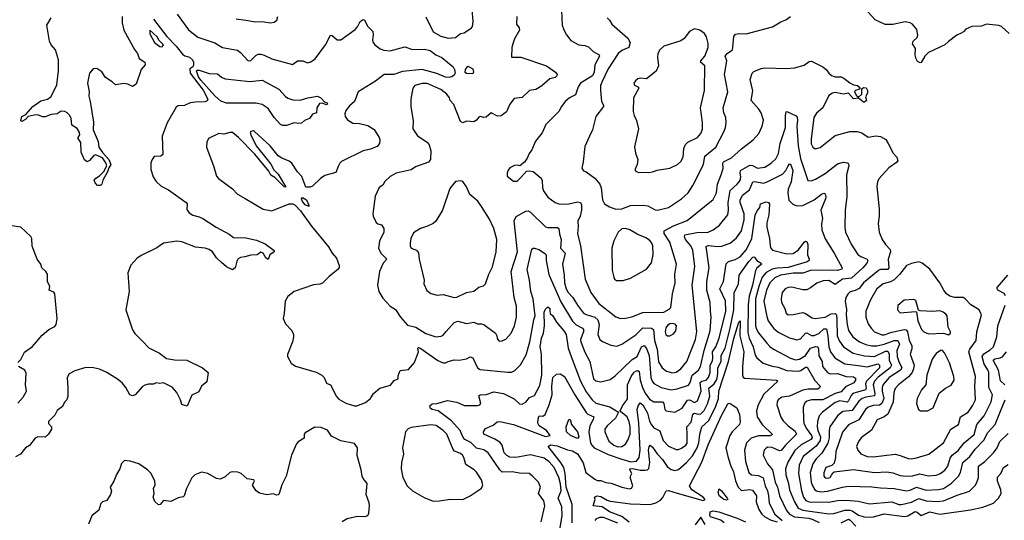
# Model space of a CAD drawing. Extents: x 1921360 to 2014538, y 768294 to 907744.
# Tile 269 of 412: x 1981739 to 1989729, y 838326 to 842390. Entities that reach past the tile are written whole.
import ezdxf

# ---------------------------------------------------------------- set-up
doc = ezdxf.new("R2010")
doc.units = 0

msp = doc.modelspace()

# ---------------------------------------------------------------- linework, layer by layer
at = {"layer": '0CON10XD'}
for points in [[(1985034.3, 842414.3), (1985095, 842291.1), (1985155, 842256.5), (1985215, 842240), (1985275, 842244.7), (1985315, 842278.9), (1985345, 842284.4), (1985406.2, 842325), (1985411.9, 842335), (1985418.2, 842375), (1985407.7, 842505)], [(1983015.8, 842435), (1983108.5, 842308.5), (1983185, 842249.5), (1983321.1, 842201.1), (1983385, 842165.6), (1983505, 842141.9), (1983530, 842125), (1983592.5, 842055), (1983615, 842058), (1983655, 842099.2), (1983675, 842110), (1983695, 842111.5), (1983722.2, 842102.2), (1983785, 842072.1), (1983953.3, 842026.7), (1983993.9, 842056.1), (1984035, 842056.7), (1984075, 842040), (1984101.7, 842048.3), (1984136.8, 842073.2), (1984220.5, 842185), (1984260, 842265), (1984275, 842262.5), (1984315, 842227.5), (1984345, 842227.5), (1984460.8, 842309.2), (1984479.2, 842330.8), (1984502.2, 842375), (1984525, 842392), (1984537.3, 842387.3), (1984563.6, 842333.6), (1984604.3, 842294.3), (1984607, 842267), (1984600.8, 842225), (1984606, 842205), (1984621.2, 842185), (1984663.7, 842153.7), (1984693.7, 842143.7), (1984745, 842138.2), (1984865, 842169.6), (1984925, 842148.5), (1985025, 842151.1), (1985070.9, 842140.9), (1985115, 842103.8), (1985165, 842084.2), (1985255, 842006.7), (1985267.8, 841985), (1985271.2, 841955), (1985265, 841940), (1985245, 841925.7), (1985225, 841920.5), (1985195, 841924.7), (1985125, 841952.1), (1985005, 841984.7), (1984845, 841969.8), (1984775, 841944.6), (1984695, 841944.7), (1984625, 841890.8), (1984485, 841803.3), (1984454.3, 841725), (1984415, 841691.4), (1984385, 841652), (1984376.5, 841625), (1984380, 841605), (1984397.6, 841577.6), (1984441.5, 841551.5), (1984495, 841547.3), (1984565, 841530.5), (1984615, 841497.5), (1984655.8, 841435), (1984662.5, 841415), (1984658, 841385), (1984640.3, 841359.7), (1984585, 841339.4), (1984525, 841326.7), (1984351.3, 841238.7), (1984336, 841225), (1984322.1, 841197.9), (1984305, 841148.8), (1984215, 841124.2), (1984179.7, 841100.3), (1984115, 841037.5), (1984095, 841030), (1984061.7, 841031.7), (1984028.3, 841118.3), (1983994, 841155), (1983948, 841225), (1983925, 841241.4), (1983865.4, 841265.4), (1983836.1, 841286.1), (1983772.5, 841365), (1983645, 841482.5), (1983635, 841486.7), (1983615, 841482.5), (1983610, 841475), (1983613.6, 841455), (1983656.7, 841365), (1983745.8, 841254.2)], [(1986135.6, 842465), (1986142, 842345), (1986155, 842307.5), (1986175, 842266.7), (1986210.8, 842220.8), (1986275.6, 842185.6), (1986325, 842180.6), (1986355, 842168.6), (1986393.1, 842133.1), (1986442, 842105), (1986442.9, 842095), (1986404.7, 842025), (1986399.2, 841965), (1986385.9, 841935), (1986290.9, 841875), (1986271.5, 841845), (1986249.6, 841780.4), (1986201.2, 841755), (1986164.5, 841725.5), (1986135, 841686.2), (1986114, 841645), (1986009.5, 841540.5), (1985977.3, 841472.7), (1985923.8, 841405), (1985895.7, 841334.3), (1985873.8, 841305), (1985857.5, 841265), (1985836.4, 841233.6), (1985797, 841203), (1985775, 841210), (1985755, 841206.7), (1985715, 841186.7), (1985701.7, 841168.3), (1985693.3, 841145), (1985695, 841120), (1985745, 841080), (1985775, 841078.8), (1985805, 841110), (1985850.5, 841159.5), (1985875, 841163.8), (1985905, 841156.7), (1985970.8, 841105), (1985979.2, 841085), (1985980.6, 841025), (1985989.7, 840999.7), (1986025, 840950), (1986083.8, 840905), (1986114.5, 840894.5), (1986145, 840893.1), (1986195, 840894.5), (1986265, 840912.9), (1986289.4, 840905), (1986296.4, 840886.4), (1986297.1, 840845), (1986287.7, 840795), (1986269.1, 840755), (1986271.7, 840708.3), (1986264.4, 840655), (1986290.5, 840555), (1986327.3, 840285), (1986373.3, 840175), (1986439.4, 840085), (1986575, 839978.6), (1986615, 839964.4), (1986655, 839966.9), (1986705, 839978.1), (1986795, 840012.7), (1986965, 840015.8), (1987010.5, 840039.5), (1987023.8, 840055), (1987035.7, 840165.7), (1987058.7, 840255), (1987055.4, 840325), (1987068.9, 840405), (1987014.6, 840585), (1986967.6, 840655), (1986967.5, 840675), (1987043.2, 840716.8), (1987155, 840760.8), (1987365, 840930), (1987393.6, 840985), (1987400.4, 841055), (1987435, 841140), (1987447.5, 841185), (1987444.5, 841225), (1987449.4, 841235), (1987515, 841268.5), (1987597.2, 841342.8), (1987691.2, 841415), (1987738, 841465), (1987764.1, 841525.9), (1987774, 841575), (1987754.4, 841634.4), (1987737.5, 841665), (1987675.6, 841735), (1987688.3, 841811.7), (1987666.7, 841905), (1987682.9, 841955), (1987695, 841970), (1987755, 841994.2), (1987781.7, 841998.3), (1987965, 841994), (1988025, 841998.8), (1988105, 842022), (1988145, 842052), (1988165, 842054), (1988255, 842006.2), (1988285, 841983.3), (1988303.8, 841955), (1988325.8, 841935.8), (1988355, 841926), (1988405, 841927.5)], [(1986915, 840844.2), (1987005, 840865.6), (1987110, 840935), (1987164.4, 840985), (1987202.5, 841045), (1987287.3, 841215), (1987297.6, 841282.4), (1987387.5, 841355), (1987454.5, 841485), (1987466.2, 841515), (1987471.8, 841555), (1987468.2, 841595), (1987451.5, 841635), (1987447.3, 841675), (1987486.4, 841805), (1987458.8, 841945), (1987477.3, 842055), (1987463.6, 842095), (1987479.1, 842115), (1987523.3, 842145), (1987529.6, 842195), (1987533.8, 842255), (1987548.2, 842271.8), (1987575, 842278.1), (1987635, 842275.8), (1987848.3, 842331.7), (1987915, 842374), (1987955, 842388), (1987995, 842417.1)], [(1989769.3, 842279.3), (1989706, 842336), (1989683.6, 842343.6), (1989585, 842354.4), (1989545, 842338.8), (1989464.2, 842335.8), (1989415.9, 842314.1), (1989398.3, 842291.7), (1989378.2, 842281.8), (1989343.8, 842265), (1989275, 842213.8), (1989246.7, 842185), (1989115, 842122.5), (1989084.7, 842095.3), (1989055, 842043.3), (1989045, 842038.8), (1989025, 842052), (1989013, 842073), (1989006.5, 842105), (1989009.4, 842155), (1988982.5, 842195), (1988990.6, 842215), (1989021.5, 842245), (1989027.9, 842265), (1989019.5, 842309.5), (1988985, 842352.9), (1988965, 842364.4), (1988925, 842373.5), (1988825, 842350.8), (1988760.7, 842350.7), (1988679.7, 842389.7), (1988598.8, 842478.8)], [(1982395, 841044.3), (1982368.8, 841045), (1982351.2, 841065), (1982343.3, 841086.7), (1982356.7, 841105), (1982386.8, 841123.2), (1982422.1, 841157.9), (1982446.7, 841203.3), (1982438.9, 841228.9), (1982409.4, 841269.4), (1982355, 841292.5), (1982341.1, 841288.9), (1982305, 841247.5), (1982285, 841237.5), (1982265, 841252.5), (1982237.5, 841315), (1982233.4, 841393.4), (1982213.3, 841426.7), (1982212.5, 841435), (1982225.6, 841454.4), (1982222.9, 841475), (1982205, 841505.8), (1982161.2, 841535), (1982155, 841590), (1982143.3, 841615), (1982123.3, 841635), (1982105, 841646.2), (1982075, 841648.8), (1982043.9, 841626.1), (1981995, 841620), (1981945, 841601.2), (1981925, 841602), (1981885, 841617.1), (1981855, 841615.6), (1981806.1, 841603.9), (1981785, 841580), (1981755, 841563.3), (1981748.3, 841568.3), (1981756.2, 841605), (1981788.8, 841621.2), (1981845.9, 841684.1), (1981909.3, 841730.7), (1981965, 841744.2), (1981994.5, 841765.5), (1982039.4, 841860.6), (1982054.3, 841975.7), (1982052.5, 842065), (1982028.9, 842145), (1981994.4, 842185), (1981981.1, 842215), (1981960, 842345), (1981992.9, 842405)], [(1982570.8, 842415), (1982570.8, 842365), (1982582.5, 842305), (1982669.3, 842149.3), (1982695.6, 842115), (1982708.1, 842075), (1982755, 842046), (1982758, 842025), (1982723.2, 841986.8), (1982682.7, 841867.3), (1982655, 841846.7), (1982615, 841866.7), (1982585, 841873.3), (1982515, 841860), (1982490, 841885), (1982435, 841922), (1982405, 841966.2), (1982365, 841993.8), (1982335, 841991.2), (1982303.8, 841955), (1982289.2, 841875), (1982302.3, 841807.7), (1982299.3, 841769.3), (1982311.2, 841725), (1982337, 841557), (1982335.8, 841495), (1982375, 841400), (1982380, 841355), (1982411.1, 841311.1), (1982462.9, 841255), (1982478.8, 841215), (1982461.2, 841188.8), (1982452, 841155), (1982412.1, 841087.9), (1982404.2, 841055), (1982395, 841044.3)], [(1982825.2, 842395), (1982933.3, 842253.3), (1983008.8, 842175), (1983059.8, 842109.8), (1983077.4, 842097.4), (1983115.5, 842085.5), (1983142, 842065), (1983150, 842045), (1983149.3, 842020.7), (1983143, 842007), (1983118.3, 841991.7), (1983122.9, 841955), (1983227.8, 841817.8), (1983265.3, 841745), (1983259.5, 841730.5), (1983245, 841722.9), (1983165, 841721.8), (1983123.3, 841715), (1983075, 841694.6), (1983025, 841691.6), (1983009.4, 841680.6), (1982936.6, 841553.4), (1982894.4, 841445.6), (1982900, 841295), (1982885, 841281.2), (1982830.5, 841279.5), (1982813.3, 841255), (1982802.7, 841227.3), (1982802.5, 841175), (1982821.4, 841115), (1982845, 841076.2), (1982888, 841038), (1982945, 841008.1), (1983090, 840905), (1983097.5, 840895), (1983095, 840850), (1983115, 840821.2), (1983144.5, 840804.5), (1983195, 840790.8), (1983225, 840775.8), (1983333.8, 840705), (1983439.5, 840649.5), (1983473.1, 840623.1), (1983575, 840620.5), (1983661.3, 840601.3), (1983729.7, 840569.7), (1983805, 840516.2), (1983803.8, 840505), (1983769.1, 840480.9), (1983755, 840443.8), (1983735, 840457.5), (1983713.8, 840495), (1983695, 840503.8), (1983665, 840482), (1983615, 840480), (1983566.1, 840463.9), (1983530.3, 840459.7), (1983511.4, 840448.6), (1983499.5, 840430.5), (1983486.7, 840375), (1983465, 840360), (1983416.7, 840385), (1983375, 840418.8), (1983335, 840456), (1983303.3, 840505), (1983275.8, 840525), (1983245, 840536.4), (1983165, 840543.5), (1983055, 840586.2), (1983015, 840592.2), (1982905, 840576), (1982852, 840538), (1982725, 840475.4), (1982689.3, 840450.7), (1982641.4, 840398.6), (1982615.6, 840335), (1982627.5, 840185), (1982600.6, 840035), (1982653.6, 839873.6), (1982674, 839844), (1982735, 839781.4)], [(1983495, 842397.5), (1983574, 842386), (1983652.7, 842372.7), (1983705, 842375.8), (1983775, 842364.3), (1983805, 842371.2), (1983825, 842387.5), (1983834, 842415)], [(1985772, 842415), (1985770, 842355), (1985791.2, 842325), (1985794, 842305), (1985754, 842235), (1985743.6, 842203.6), (1985733.6, 842163.6), (1985730, 842085), (1985805, 842085.8), (1986015, 842014.4), (1986086, 841965), (1986101.2, 841945), (1986098.8, 841935), (1986085, 841922.2), (1986040.7, 841909.3), (1985975, 841854.5), (1985925.9, 841824.1), (1985875.4, 841814.6), (1985815, 841759.4), (1985750.2, 841749.8), (1985717.1, 841705), (1985688.9, 841641.1), (1985645, 841610), (1985615, 841606), (1985565, 841633.8), (1985525, 841599.2), (1985505, 841596.9), (1985475.8, 841604.2), (1985465, 841600), (1985446.6, 841573.4), (1985425, 841561.2), (1985365, 841566.2), (1985335, 841553.3), (1985315, 841563.8), (1985262.5, 841702.5), (1985231.4, 841735), (1985226.8, 841756.8), (1985206, 841785), (1985155, 841823.6), (1985045, 841871.5), (1985005, 841872.1), (1984944.6, 841855.4), (1984928.6, 841835), (1984912.9, 841745), (1984912.3, 841682.3), (1984931.2, 841571.2), (1984929.5, 841505), (1984966, 841446), (1985044.2, 841395), (1985060.8, 841375), (1985075.8, 841325.8), (1985073.1, 841255), (1985055, 841232.5), (1984950, 841195), (1984915, 841170.8), (1984792.5, 841145), (1984745, 841116.2), (1984703.1, 841076.9), (1984685, 841047.5), (1984655, 841027.5), (1984622.7, 840957.3), (1984603.9, 840813.9), (1984606.2, 840795), (1984631.2, 840745), (1984645, 840732), (1984675, 840723.8), (1984692.5, 840695), (1984694.3, 840665), (1984658.6, 840591.4), (1984651.2, 840535), (1984668, 840495), (1984717.5, 840445), (1984689.4, 840415), (1984657.8, 840345), (1984642.5, 840235), (1984651.9, 840185), (1984685, 840129.6), (1984745, 840065.6), (1984787.1, 840037.1), (1984827.6, 839975), (1984885, 839909.3), (1984954.5, 839894.5), (1985035, 839842.5), (1985115, 839815.8), (1985159.1, 839820.9), (1985175, 839830), (1985198.3, 839858.3)], [(1986506, 842405), (1986526.2, 842385), (1986545, 842353.8), (1986675, 842240.6), (1986692.2, 842205), (1986680.6, 842165), (1986625, 842140.7), (1986595.4, 842115), (1986515, 841991.4), (1986465, 841888.6), (1986453.2, 841855), (1986451.3, 841815), (1986460.9, 841725), (1986477.1, 841695), (1986475.6, 841685), (1986413.5, 841605), (1986385.7, 841495), (1986363.3, 841443.3), (1986325, 841360), (1986310.8, 841235), (1986299.2, 841185), (1986314.4, 841164.4), (1986335.7, 841155.7), (1986405, 841104.3), (1986445.3, 841055.3), (1986456.4, 841025), (1986467.4, 840927.4), (1986484.2, 840895), (1986525, 840870), (1986575, 840852), (1986624.1, 840855.9), (1986695, 840882), (1986795, 840883.3), (1986835, 840879.2), (1986895, 840846), (1986915, 840844.2)], [(1982895, 842170), (1982904.3, 842185), (1982897.5, 842195), (1982870.9, 842220.9), (1982855, 842250), (1982794.4, 842305.6), (1982794.5, 842275), (1982833.9, 842203.9), (1982875, 842173.1), (1982895, 842170)], [(1986845, 841148.8), (1986875, 841154), (1986912.1, 841167.9), (1987015, 841184.2), (1987078, 841215), (1987105, 841240), (1987122.9, 841275), (1987129.4, 841345), (1987142.8, 841377.2), (1987161.2, 841395), (1987239.2, 841435), (1987267.1, 841465), (1987278.7, 841501.3), (1987280.5, 841555), (1987264.5, 841675), (1987295.6, 841815), (1987298.9, 842015), (1987264.3, 842045), (1987265.7, 842055), (1987298.5, 842095), (1987325.5, 842165), (1987326, 842196), (1987312.3, 842252.3), (1987295, 842277.8), (1987257.5, 842305), (1987215, 842316.2), (1987175, 842293.6), (1987131.5, 842238.5), (1987105, 842217.3), (1986965.6, 842174.4), (1986933.6, 842146.4), (1986917.1, 842115), (1986913.6, 842083.6), (1986922.5, 842015), (1986905, 841972), (1986825, 841911.2), (1986775, 841916.7), (1986755, 841910), (1986736.7, 841895), (1986723.6, 841873.6), (1986728.3, 841858.3), (1986756.1, 841846.1), (1986763.8, 841835), (1986720, 841755), (1986718, 841645), (1986725, 841612.5), (1986745, 841572.5), (1986760.6, 841505), (1986727.7, 841357.7), (1986735.8, 841305.8), (1986756.1, 841253.9), (1986750, 841215), (1986730.7, 841170.7), (1986739.3, 841159.3), (1986755, 841153.3), (1986845, 841148.8)], [(1983875, 841530), (1983855, 841540.6), (1983803.3, 841595), (1983755, 841668.5), (1983705, 841702.5), (1983655, 841711.6), (1983416.5, 841713.5), (1983369.9, 841729.9), (1983322, 841772), (1983209.1, 841899.1), (1983190, 841925), (1983172.5, 841975), (1983175, 841980), (1983195, 841979.2), (1983275, 841953.1), (1983345, 841950.9), (1983375, 841922.9), (1983405, 841911.2), (1983605, 841888.7), (1983705, 841898.6), (1983842, 841825), (1983895.5, 841765.5), (1983915, 841753.1), (1983955, 841739.5), (1984015, 841737.5), (1984075.6, 841755.6), (1984155, 841768), (1984182.5, 841755), (1984213.3, 841723.3), (1984232.5, 841715), (1984236.2, 841705), (1984225, 841698.8), (1984195, 841711.2), (1984171.2, 841708.8), (1984150, 841675), (1984146.4, 841633.6), (1984115, 841623.3), (1984091.7, 841588.3), (1984049.3, 841570.7), (1984025, 841550), (1984005, 841546.7), (1983965, 841553.8), (1983905, 841531.2), (1983875, 841530)], [(1985415, 841950), (1985365, 841954), (1985355, 841962.5), (1985356.7, 841985), (1985375, 842012.5), (1985415, 841990), (1985420, 841965), (1985415, 841950)], [(1988405, 841927.5), (1988426.8, 841916.8), (1988475, 841876.7), (1988505, 841860), (1988537, 841857), (1988558.3, 841838.3), (1988550, 841825), (1988520, 841815), (1988513.6, 841806.4), (1988527, 841777), (1988545, 841760), (1988572.5, 841785), (1988571.7, 841828.3), (1988585, 841840), (1988608.3, 841838.3), (1988620, 841815), (1988620, 841795), (1988602.5, 841765), (1988610, 841735), (1988595, 841720), (1988585, 841720), (1988545, 841752.5), (1988505, 841747.5), (1988463.6, 841793.6), (1988425, 841786.2), (1988355, 841798), (1988335, 841793.8), (1988304.1, 841775.9), (1988255.8, 841675), (1988205, 841631.1), (1988183.1, 841595), (1988160.6, 841420.6), (1988162.6, 841382.6), (1988175, 841356), (1988195, 841342.9), (1988235, 841353.3), (1988355, 841450), (1988475, 841481.2), (1988535, 841482), (1988572.3, 841472.3), (1988625, 841436), (1988685, 841446), (1988725, 841441.2), (1988767.7, 841417.7), (1988786.7, 841385), (1988826.4, 841306.4), (1988856.2, 841275), (1988863.8, 841245), (1988855, 841231.2), (1988792.8, 841187.2), (1988711.2, 841098.8), (1988699.2, 841075), (1988695.7, 841035), (1988714.2, 840855), (1988714.2, 840795), (1988705.7, 840735), (1988714.3, 840665), (1988736.8, 840606.8), (1988764.2, 840565), (1988803.5, 840523.5), (1988804.6, 840505), (1988785.8, 840445), (1988793.1, 840375), (1988785, 840362.5), (1988725, 840362.4), (1988706.7, 840355), (1988585.6, 840254.4), (1988550.8, 840209.2), (1988518.5, 840191.5), (1988479.1, 840180.9), (1988458.3, 840161.7), (1988443.6, 840135), (1988438.2, 840105), (1988448.2, 840038.2), (1988445.3, 839995), (1988455, 839916.7), (1988465, 839867.1), (1988499.1, 839815), (1988554.4, 839774.4), (1988605, 839753.1), (1988651.7, 839741.7), (1988695, 839741.7), (1988755, 839755.5), (1988835, 839785.9), (1988865.2, 839785.2), (1988879.6, 839755), (1988856, 839705), (1988860.2, 839655), (1988871.7, 839615), (1988898.2, 839565), (1988886.8, 839545), (1988794.7, 839485), (1988745, 839428.2), (1988737, 839405), (1988737.2, 839375), (1988751.3, 839315), (1988733.7, 839275), (1988715, 839261.9), (1988665, 839257.1), (1988625, 839244.1), (1988603.5, 839225), (1988548.5, 839141.5), (1988465, 839102.1), (1988416.9, 839043.1), (1988382.1, 838947.9), (1988361.9, 838885), (1988360, 838835), (1988349.1, 838790.9), (1988329.5, 838770.5), (1988280, 838755), (1988265, 838712.5), (1988264.4, 838685), (1988275, 838672.5), (1988295, 838668), (1988315, 838674.3)], [(1985198.3, 839858.3), (1985265, 839932.9), (1985295, 839942.2), (1985365, 839923.3), (1985425, 839933.5), (1985455, 839921.1), (1985485, 839921.9), (1985505, 839915.6), (1985600, 839845), (1985610, 839825), (1985612.3, 839802.3), (1985623.3, 839785), (1985635, 839780.8), (1985655, 839782.5), (1985685, 839796), (1985727.5, 839845), (1985754.3, 839905), (1985770.5, 839975), (1985768.9, 840065), (1985752.1, 840135), (1985726.1, 840345), (1985778.2, 840505), (1985752.5, 840757.5), (1985767.9, 840792.1), (1985846.7, 840835), (1985865, 840838.1), (1985885, 840828.1), (1986005, 840707.8), (1986025, 840702.7), (1986103.8, 840703.8), (1986114.6, 840694.6), (1986118.7, 840648.7), (1986133.1, 840605), (1986127.7, 840535), (1986165.9, 840495), (1986144.2, 840405), (1986157.7, 840315), (1986158.8, 840255), (1986172.4, 840205), (1986189.1, 840175), (1986226.3, 840136.3), (1986265, 840072.5), (1986315, 840009.1), (1986336.1, 839996.1), (1986405, 839974.8), (1986430.3, 839955), (1986440.5, 839915), (1986430, 839835), (1986446.9, 839795), (1986468.5, 839778.5), (1986535, 839747.5), (1986585, 839740.5), (1986625, 839755.6), (1986738.9, 839831.1), (1986795, 839888), (1986865, 839885.2), (1986881.6, 839875), (1986889.2, 839785), (1986911.9, 839715), (1986921.9, 839611.9), (1986951.5, 839565), (1986986.6, 839536.6), (1987035, 839523.8), (1987065, 839529.2), (1987105, 839555.5), (1987153.6, 839615), (1987222.4, 839795), (1987235, 839860), (1987194.7, 840234.7), (1987216.4, 840386.4), (1987200.7, 840519.3), (1987185.6, 840555), (1987141.8, 840605), (1987133.1, 840626.9), (1987135.5, 840644.5), (1987235, 840662), (1987325.7, 840664.3), (1987366.1, 840683.9), (1987418, 840722), (1987484.1, 840805.9), (1987491.2, 840845), (1987487.5, 840905), (1987505, 841002.5), (1987561.1, 841055), (1987584, 841085), (1987591.3, 841115), (1987584, 841145), (1987588.8, 841165), (1987665, 841208), (1987685, 841205.4), (1987725, 841184.6), (1987785, 841193.1), (1987836.9, 841225), (1987875, 841259.4), (1987896.4, 841303.6), (1987910, 841385), (1987954.2, 841515), (1987952.4, 841612.4), (1987958.3, 841641.7), (1987965, 841646.2), (1988040.3, 841610.3), (1988048.9, 841598.9), (1988051.5, 841575), (1988044.2, 841525), (1988055.6, 841365), (1988075, 841262), (1988135, 841085.8), (1988162.1, 841082.1), (1988198, 841095), (1988275, 841142.7), (1988375, 841219.7), (1988425, 841233.9), (1988457.1, 841227.1), (1988465, 841220), (1988466.9, 841205), (1988449.1, 841130.9), (1988450.5, 840955), (1988437.3, 840842.7), (1988434.5, 840705.5), (1988441.1, 840665), (1988485, 840568), (1988540, 840485), (1988565, 840467.5), (1988615.9, 840445.9), (1988620.9, 840435), (1988613.8, 840415), (1988580.9, 840375), (1988488.6, 840291.4), (1988415.8, 840284.2), (1988355, 840241.5), (1988305, 840272.8), (1988259.4, 840270.6), (1988208, 840252), (1988155, 840212.2), (1988125, 840197.8), (1988095, 840197.8), (1988005, 840220), (1987975, 840216.5), (1987950.8, 840205), (1987925.7, 840174.3), (1987917.1, 840125), (1987920.6, 840095), (1987948.5, 840045), (1987958.7, 840008.7), (1987973.8, 839995), (1988015.7, 839995.7), (1988095, 840012.1), (1988115.3, 840005.3), (1988169.2, 839969.2), (1988193.7, 839963.7), (1988275, 839975.9), (1988325, 840001.6), (1988355, 840006.2), (1988367, 839995), (1988370.8, 839955), (1988372.2, 839825), (1988390.8, 839780.8), (1988424.5, 839734.5), (1988503.3, 839683.3), (1988595, 839660.7), (1988675, 839656.6), (1988765, 839699.7), (1988785, 839699.4), (1988793.6, 839675), (1988793.6, 839625), (1988813.7, 839585), (1988803.2, 839565), (1988705, 839487.6), (1988676.2, 839455), (1988665.2, 839425), (1988679.1, 839355), (1988674.2, 839335.8), (1988605, 839326.4), (1988576.2, 839315), (1988547.6, 839292.4), (1988495, 839218), (1988419.3, 839210.7), (1988374, 839175), (1988314.1, 839085), (1988307.7, 839055), (1988308, 838995), (1988296.2, 838953.8), (1988247.7, 838872.3), (1988201.9, 838825), (1988174.1, 838785), (1988152.5, 838715), (1988161, 838635), (1988171.2, 838605), (1988191.3, 838575), (1988205.5, 838565.5), (1988238.8, 838558.8), (1988295, 838563.6)], [(1983745.8, 841254.2), (1983776.6, 841216.6), (1983802, 841172), (1983836.4, 841135), (1983896.2, 841035), (1983895, 841030), (1983885, 841033.3), (1983809.3, 841109.3), (1983776.7, 841126.7), (1983760.5, 841160.5), (1983647.3, 841297.3), (1983515, 841433.5), (1983465, 841473.1), (1983445, 841475.6), (1983395, 841460.8), (1983355, 841466.2), (1983270, 841425), (1983258, 841395), (1983255.7, 841355), (1983315, 841196.7), (1983335, 841120), (1983350.9, 841100.9), (1983465, 841015.8), (1983505, 840972.5), (1983569.5, 840939.5), (1983713.3, 840853.3), (1983785, 840839.2), (1983924.4, 840895.6), (1983955, 840894.4), (1983975, 840884.4), (1984018.7, 840838.7), (1984106.7, 840715), (1984245.1, 840545.1), (1984274.1, 840494.1), (1984308.4, 840455), (1984332.5, 840395), (1984332.3, 840377.7), (1984323.8, 840365), (1984248.8, 840305), (1984195, 840250.8), (1984175, 840242.5), (1984123, 840237), (1983965, 840183.8), (1983915, 840143.3), (1983894.2, 840105), (1983886, 840005), (1983876.9, 839965), (1983895, 839921.9), (1983947.2, 839867.2), (1983959.4, 839835), (1983960.8, 839815), (1983951.2, 839775), (1983913, 839673), (1983912.5, 839655), (1983940.9, 839600.9), (1983977.9, 839577.9), (1984145, 839528), (1984191.2, 839505), (1984209.2, 839485), (1984228.3, 839438.3), (1984260, 839425), (1984310.3, 839330.3), (1984328.8, 839308.8), (1984385, 839276), (1984455, 839255.8), (1984475, 839255.7), (1984545, 839281.4), (1984585, 839314.2), (1984610.8, 839355), (1984660.8, 839399.2), (1984746.7, 839423.3), (1984778.8, 839461.2), (1984810, 839475), (1984810.7, 839499.3), (1984827, 839543), (1984895, 839550), (1984943.6, 839606.4), (1984973.8, 839695), (1984970, 839725), (1984975, 839730), (1984985, 839726.5), (1985132.5, 839622.5), (1985175, 839603.4), (1985195, 839604.7), (1985215, 839616.4), (1985265, 839629.4), (1985305, 839625.8), (1985365, 839635.8), (1985395, 839654), (1985415, 839644.2), (1985452.9, 839565), (1985475, 839550.9), (1985698.9, 839528.9), (1985729.8, 839530.2), (1985757.2, 839542.8), (1985802.7, 839587.3), (1985849.1, 839670.9), (1985879.5, 839775), (1985910, 839955), (1985922.5, 839985), (1985905, 840123.3), (1985887.5, 840185), (1985875, 840276.7), (1985856.4, 840363.6), (1985895, 840526.2), (1985905, 840536), (1985915, 840536), (1985952.5, 840525), (1986005, 840489.2), (1986011.5, 840475), (1986010.5, 840435), (1986032.2, 840322.2), (1986130.5, 840100.5), (1986224.2, 839944.2), (1986255, 839913.3), (1986305, 839887.1), (1986313.8, 839875), (1986313.4, 839855), (1986290.4, 839795), (1986291.8, 839775), (1986325, 839690.8), (1986364.7, 839614.7), (1986395.7, 839475), (1986415, 839459.4), (1986455, 839450), (1986529.4, 839470.6), (1986572, 839498), (1986708.5, 839631.5), (1986749.4, 839655), (1986784.7, 839735), (1986805, 839746.5), (1986825, 839720.5), (1986847.9, 839665), (1986860.7, 839485), (1986870.6, 839455), (1986885, 839437.1), (1986944.7, 839404.7), (1987025, 839386.2), (1987075, 839392.9), (1987165, 839424.6), (1987179.1, 839445), (1987194.8, 839505), (1987247.1, 839545), (1987264.2, 839575), (1987291.9, 839705), (1987342.3, 839865), (1987348.7, 839975), (1987344.1, 840024.1), (1987342.8, 840095), (1987314.2, 840195), (1987315.7, 840264.3), (1987334.6, 840375), (1987310.3, 840549.7), (1987325, 840556.7), (1987405, 840549.3), (1987435, 840552.7), (1987503.6, 840576.4), (1987555, 840620), (1987595.4, 840675), (1987618.3, 840765), (1987617.7, 840815), (1987584.2, 840905), (1987586, 840925), (1987604.6, 840965), (1987660.7, 841009.3), (1987687.2, 841072.8), (1987703.9, 841076.1), (1987774.1, 841064.1), (1987805, 841073.3), (1987928.2, 841135), (1987956.8, 841165), (1987972.6, 841197.4), (1987985, 841220.8), (1987995, 841217.5), (1988013.4, 841165), (1987999.5, 841075), (1987976.1, 841015), (1987970.9, 840985), (1987981.1, 840925), (1988011.7, 840891.7), (1988045, 840878.5), (1988095, 840881.5), (1988185, 840928.1), (1988245, 840973.5), (1988265, 840980.8), (1988275.6, 840975.6), (1988280.9, 840955), (1988277.7, 840935), (1988239.6, 840845), (1988254.1, 840775), (1988246, 840734), (1988246.8, 840685), (1988275, 840610.8), (1988348.9, 840495), (1988413.6, 840375), (1988409.4, 840365), (1988375, 840352.9), (1988315, 840357.9), (1988155, 840355.2), (1988095, 840333.5), (1988015, 840332.4), (1987913.1, 840315), (1987866.4, 840293.6), (1987825, 840253.9), (1987797.7, 840195), (1987777.1, 840105), (1987800.6, 839980.6), (1987813.8, 839945), (1987854.8, 839884.8), (1987894.2, 839854.2), (1987985, 839807.5), (1988045, 839792.5), (1988075, 839800), (1988115, 839846.5), (1988125, 839848.5), (1988165, 839827.3), (1988185, 839825.9), (1988225, 839843.8), (1988265, 839879.4), (1988285, 839880.9), (1988297.7, 839825), (1988304.2, 839735), (1988319.1, 839695), (1988354.6, 839645), (1988435, 839596.9), (1988542.2, 839582.2), (1988615, 839571.3), (1988705, 839597.5), (1988717.2, 839585), (1988715.9, 839565), (1988609.2, 839455), (1988602.8, 839435), (1988606.6, 839395), (1988601.2, 839385), (1988498.4, 839355), (1988485, 839339.6), (1988465.2, 839295), (1988455, 839286.7), (1988395, 839295.6), (1988355, 839282.5), (1988254.5, 839205), (1988226.9, 839175), (1988212.5, 839127.5), (1988210.2, 839085), (1988215.7, 839055), (1988237.3, 839005), (1988234.1, 838975), (1988201.2, 838928.8), (1988096.6, 838845), (1988065.2, 838774.8), (1988057.4, 838705), (1988084.3, 838565), (1988099.8, 838515), (1988116.9, 838486.9), (1988145, 838476.1), (1988305, 838474.8), (1988375, 838487.6), (1988445, 838490.2), (1988542.3, 838482.3), (1988635, 838461.1), (1988815, 838476.1), (1988873.5, 838453.5), (1988895, 838454.2)], [(1985265, 840134.6), (1985285, 840137.8), (1985365, 840176.4), (1985425, 840185.8), (1985465, 840217.8), (1985501.3, 840228.7), (1985517.8, 840245), (1985545, 840324), (1985574.5, 840385), (1985606.2, 840505), (1985611.5, 840605), (1985586.7, 840695), (1985550.6, 840770.6), (1985487.5, 840875), (1985456.3, 840916.3), (1985391.7, 840971.7), (1985365, 841034.2), (1985335, 841076), (1985315, 841082.5), (1985274.4, 841075.6), (1985230.3, 841019.7), (1985169.4, 840845), (1985115.8, 840755), (1985093.7, 840736.3), (1985046.7, 840715), (1984990, 840695), (1984935, 840660), (1984912.5, 840615), (1984908, 840575), (1984908, 840555), (1984916, 840536), (1984958.8, 840518.8), (1984975, 840497.5), (1984979.2, 840445), (1985021.1, 840275), (1985019.2, 840245), (1985042.8, 840192.8), (1985075, 840167.1), (1985127.3, 840152.7), (1985175, 840160.4), (1985265, 840134.6)], [(1984085, 840872.5), (1984055, 840887.5), (1984032.9, 840915), (1984026.7, 840935), (1984033.3, 840946.7), (1984065, 840927.5), (1984086.2, 840885), (1984085, 840872.5)], [(1985970.4, 838315), (1986000.7, 838445), (1985992.9, 838485), (1985948.1, 838545), (1985965.7, 838595), (1985948.6, 838635), (1985898.7, 838688.7), (1985873.3, 838705), (1985795, 838708.8), (1985735, 838719.6), (1985655, 838718.2), (1985636.2, 838736.2), (1985541.5, 838875), (1985505, 838898.9), (1985445, 838912.2), (1985399.3, 838959.3), (1985352.3, 838982.3), (1985338.6, 838998.6), (1985312.6, 839055), (1985243.2, 839135), (1985135, 839215.6), (1985086.7, 839225), (1985071.2, 839235), (1985068, 839255), (1985085, 839272), (1985125, 839274), (1985210.2, 839299.8), (1985286.2, 839285), (1985345, 839259.6), (1985455, 839259.2), (1985472.5, 839265), (1985480, 839275), (1985465, 839337.5), (1985476.2, 839343.8), (1985525, 839347.1), (1985585, 839368.6), (1985665.8, 839355), (1985751.7, 839311.7), (1985795, 839273.1), (1985815, 839270.5), (1985845, 839284.4), (1985875, 839323.2), (1985915, 839339.4), (1985959.2, 839420.8), (1985975.2, 839505), (1985972.9, 839675), (1985961.2, 839735), (1985974.3, 839805), (1985988.9, 839845), (1985997.5, 839905), (1985993.6, 840015), (1986005, 840040.8), (1986025, 840058), (1986040, 840045), (1986040.8, 840020.8), (1986044.4, 840005), (1986065.6, 839985.6), (1986093.9, 839935), (1986155.5, 839865), (1986173.5, 839835), (1986190.4, 839725), (1986213, 839655), (1986290.7, 839455), (1986335, 839369.1), (1986385, 839304.5), (1986415, 839277.5), (1986528.8, 839248.8), (1986597.5, 839205), (1986574, 839156), (1986505, 839093.1), (1986486.7, 839065), (1986487.8, 839045), (1986519.3, 838969.3), (1986558.8, 838935), (1986591.7, 838921.7), (1986624.4, 838925.6), (1986654, 838945), (1986675, 838978), (1986692.2, 839025), (1986694, 839085), (1986685.9, 839125.9), (1986668.9, 839165), (1986616.1, 839206.1), (1986612.5, 839215), (1986630.9, 839255), (1986669.9, 839310.1), (1986671.5, 839425), (1986699.6, 839495), (1986725, 839528.2), (1986745, 839540), (1986755, 839541.5), (1986764.6, 839534.6), (1986774.3, 839465), (1986793.7, 839405), (1986815, 839358.9), (1986850.9, 839310.9), (1986885, 839289.2), (1986955, 839287.5), (1986965.3, 839275), (1986975, 839226.2), (1986985, 839215.6), (1987055, 839203.5), (1987115, 839235.6), (1987158.3, 839301.7), (1987175, 839303.5), (1987215, 839283.4), (1987239.4, 839295), (1987267.8, 839375), (1987261.9, 839445), (1987273.6, 839455), (1987309.3, 839465), (1987328.7, 839485), (1987342.5, 839525), (1987342.4, 839585), (1987360.2, 839619.8), (1987363.7, 839645), (1987361.9, 839695), (1987389, 839735), (1987415, 839805.7), (1987468.3, 840025), (1987465, 840109.2), (1987420.3, 840205), (1987450, 840265), (1987471.8, 840408.2), (1987492, 840428), (1987545, 840443.9), (1987585, 840464.2), (1987636.3, 840525), (1987680.6, 840615), (1987707.5, 840802.5), (1987722.8, 840837.2), (1987744.3, 840865), (1987750.8, 840895), (1987795, 840912.9), (1987815, 840906), (1987823.4, 840893.4), (1987818.9, 840805), (1987802.1, 840742.1), (1987801.4, 840705), (1987822.6, 840615), (1987829.1, 840555), (1987834.7, 840534.7), (1987848, 840518), (1987965, 840489.7), (1988015, 840491.3), (1988059.4, 840520.6), (1988105, 840584.3), (1988115, 840592), (1988125, 840590), (1988135.4, 840565.4), (1988132.7, 840482.7), (1988144.4, 840445), (1988144.2, 840435), (1988128, 840425), (1987975, 840377.4), (1987886.4, 840373.6), (1987845, 840363.8), (1987795, 840338), (1987765, 840300.8), (1987735.8, 840225), (1987710.5, 840125), (1987711.1, 839905), (1987718.1, 839878.1), (1987735, 839849.1), (1987803, 839763)], [(1981723, 839607), (1981747.3, 839632.7), (1981778.3, 839691.7), (1981842.7, 839737.3), (1981921.7, 839828.3), (1981975, 839874), (1982025, 839900), (1982033.8, 839915), (1982043.3, 839965), (1982022.5, 840165), (1982015, 840177.5), (1981977.5, 840195), (1981982.5, 840225), (1981963.3, 840265), (1981963.3, 840325), (1981951.2, 840345), (1981917.5, 840375), (1981910, 840405), (1981880, 840445), (1981840.7, 840550.7), (1981837.5, 840615), (1981829.3, 840629.3), (1981747.5, 840705), (1981655, 840720.8)], [(1986582.7, 840272.7), (1986635, 840274.2), (1986695, 840292.9), (1986824.3, 840365.7), (1986864.5, 840415.5), (1986880.5, 840485), (1986876.2, 840555), (1986865, 840582.5), (1986850.2, 840600.2), (1986820.4, 840620.4), (1986748.6, 840648.6), (1986691.2, 840685), (1986655, 840695.8), (1986625, 840692), (1986594.2, 840665.8), (1986560.8, 840595), (1986542.9, 840535), (1986545.8, 840355), (1986559.5, 840299.5), (1986566.7, 840285), (1986582.7, 840272.7)], [(1986125.3, 838264.7), (1986139.7, 838365), (1986138.8, 838435), (1986107.2, 838505), (1986131.6, 838565), (1986126.9, 838623.1), (1986114.4, 838675), (1986075.8, 838755), (1986035, 838800), (1985995, 838830.2), (1985885, 838857.6), (1985764.8, 838835.2), (1985715, 838838.5), (1985692, 838852), (1985671.2, 838875), (1985653.6, 838935), (1985635, 838961.1), (1985595.6, 838985.6), (1985505.5, 839025), (1985501.3, 839045), (1985518, 839072), (1985582, 839098), (1985614.6, 839125.4), (1985635, 839128.2), (1985745, 839103.2), (1986005, 839005.6), (1986043.3, 839015), (1986012.9, 839055), (1985953, 839093), (1985943.9, 839115), (1985945, 839150), (1985955, 839173.3), (1985985, 839172.1), (1986003.5, 839185), (1986036.6, 839265), (1986060.5, 839345), (1986057.5, 839415), (1986065.7, 839485), (1986095, 839512.6), (1986124.7, 839514.7), (1986159.1, 839495), (1986242.5, 839345), (1986335, 839201.5), (1986348.5, 839188.5), (1986396.7, 839165), (1986392.8, 839145), (1986366.4, 839093.6), (1986358.5, 839041.5), (1986371.2, 838955), (1986380.3, 838935), (1986400.8, 838915), (1986515, 838861.7), (1986625, 838821.9), (1986697.8, 838802.2), (1986744.3, 838805.7), (1986765.3, 838835), (1986772.7, 838895), (1986763.8, 839115), (1986749.7, 839225), (1986757.5, 839255), (1986775, 839280.5), (1986795, 839263.6), (1986832.7, 839195), (1986850.4, 839130.4), (1986865, 839100.4), (1986885, 839076.1), (1986933.3, 839053.3), (1986960, 838975), (1987005, 838927.8), (1987065, 838900.8), (1987085, 838900.8), (1987108.9, 838911.1), (1987145, 838937.1), (1987155, 838953.8), (1987155.3, 839024.7), (1987152.2, 839085), (1987187, 839123), (1987202.3, 839187.7), (1987215, 839196.6), (1987245, 839188.1), (1987265, 839190.6), (1987292.1, 839217.9), (1987319.2, 839270.8), (1987338.1, 839335), (1987331.8, 839398.2), (1987375.3, 839434.7), (1987395, 839468.2), (1987404.5, 839515), (1987403.4, 839565), (1987431.2, 839615), (1987431.6, 839665), (1987464.5, 839725), (1987505.2, 839885.2), (1987534.3, 840035), (1987536.7, 840173.3), (1987572, 840245), (1987577.5, 840315), (1987655, 840426.2), (1987688.9, 840461.1), (1987695, 840466), (1987702.5, 840462.5), (1987720, 840435), (1987756, 840415), (1987757.5, 840405), (1987719, 840371), (1987710.3, 840355), (1987685.3, 840235), (1987658.9, 840145), (1987649.1, 840075), (1987647.3, 839847.3), (1987658.7, 839805), (1987690, 839735), (1987706.6, 839666.6), (1987720.6, 839645), (1987772.3, 839602.3), (1987845, 839577.1), (1987895, 839569.8), (1987965, 839541.2), (1988055, 839536.7), (1988076.9, 839543.1), (1988115, 839568.2), (1988128.8, 839568.8), (1988192.5, 839462.5), (1988235.8, 839415), (1988229.3, 839400.7), (1988215, 839391.5), (1988138.2, 839391.8), (1988095, 839383.5), (1987985, 839334.6), (1987923.8, 839325), (1987894.4, 839305), (1987884.5, 839285), (1987883.3, 839265), (1987914.7, 839164.7), (1987933.5, 839135), (1987971.5, 839095), (1988031, 839051), (1988042.3, 839025), (1987952.9, 838937.1), (1987917.9, 838892.1), (1987905, 838889.4), (1987845, 838916.5), (1987810.7, 838919.3), (1987795, 838913.1), (1987779.4, 838895), (1987771.5, 838855), (1987807.1, 838785), (1987847.1, 838737.1), (1987870.7, 838635), (1987889.3, 838595), (1987903.7, 838523.7), (1987962.4, 838405), (1987986.7, 838375), (1988025, 838353.5), (1988142.6, 838342.6), (1988175, 838334.2), (1988227.4, 838307.4)], [(1988975, 838825.5), (1989015, 838833.6), (1989116.9, 838863.1), (1989236.7, 838955), (1989294, 839066), (1989356.2, 839103.8), (1989373.1, 839165), (1989436.2, 839205), (1989470, 839255), (1989493.8, 839305), (1989489.3, 839415), (1989494.6, 839495), (1989441.9, 839695), (1989449.3, 839715), (1989499.6, 839785), (1989506.1, 839855), (1989543.1, 839995), (1989523.6, 840033.6), (1989456, 840075), (1989412, 840125), (1989394.5, 840134.5), (1989326.2, 840136.2), (1989286, 840145), (1989260.6, 840165), (1989237.5, 840195), (1989206.7, 840255), (1989123.7, 840363.7), (1989063.6, 840413.6), (1989035, 840424.4), (1988975, 840411.4), (1988935, 840394.4), (1988879.4, 840320.6), (1988835, 840278.2), (1988805, 840261.3), (1988745, 840245.9), (1988695.4, 840205), (1988642.9, 840115), (1988605.5, 840025), (1988604.5, 839975), (1988625, 839920), (1988647.5, 839885), (1988676.7, 839855), (1988735, 839832.4), (1988755, 839832.9), (1988816.5, 839853.5), (1988915, 839875.7), (1988932, 839872), (1988943, 839855), (1988957.2, 839787.2), (1988978.2, 839745), (1988978.5, 839718.5), (1988966.1, 839675), (1988997.3, 839585), (1988992.7, 839555), (1988979.8, 839525), (1988950.1, 839489.9), (1988869.2, 839425), (1988843.3, 839395), (1988831.9, 839365), (1988825.9, 839284.1), (1988782.7, 839187.3), (1988755, 839166.2), (1988697, 839143), (1988651.6, 839058.4), (1988567.5, 838995), (1988546, 838965), (1988530, 838925), (1988540, 838895), (1988565.6, 838865.6), (1988615, 838844.5), (1988665, 838840.8), (1988842, 838862), (1988885, 838853.5), (1988947.4, 838827.4), (1988975, 838825.5)], [(1989739.4, 840149.4), (1989726.9, 840166.9), (1989676.2, 840195), (1989670, 840205), (1989672, 840215), (1989758.8, 840315)], [(1989275, 839831.2), (1989293.3, 839845), (1989293.3, 839855), (1989273.9, 839893.9), (1989264.2, 839985), (1989255, 839999.2), (1989232, 840015), (1989205, 840025.6), (1989145, 840021.1), (1989045, 840026.7), (1989033, 840033), (1989010.7, 840110.7), (1988995, 840120), (1988915, 840113.8), (1988865, 840070), (1988861.2, 840035), (1988885, 840010), (1989005, 840022.5), (1989017.5, 840017.5), (1989027.3, 839945), (1989056.3, 839876.3), (1989076, 839855), (1989115, 839839.5), (1989235, 839846.7), (1989275, 839831.2)], [(1988315, 838674.3), (1988337.7, 838712.3), (1988349.5, 838720.5), (1988505, 838740), (1988675, 838714.2), (1988775, 838719.3), (1988825, 838711.3), (1988885, 838690.3), (1988933.6, 838683.6), (1988985, 838687.9), (1989044.7, 838704.7), (1989115, 838687.3), (1989175, 838693.2), (1989205, 838703.8), (1989245, 838733.6), (1989271.2, 838765), (1989290.5, 838829.5), (1989305.6, 838854.4), (1989355, 838893.8), (1989403.8, 838955), (1989485, 839022.5), (1989504.7, 839105), (1989566.1, 839175), (1989622.7, 839287.3), (1989633.1, 839345), (1989603.6, 839405), (1989602.9, 839525), (1989596.5, 839546.5), (1989565.2, 839595), (1989549.2, 839655), (1989561.7, 839678.3), (1989615, 839709.1), (1989640.7, 839735), (1989667.8, 839815), (1989675.4, 839905), (1989735, 840073.3)], [(1987149.1, 838795), (1987199.8, 838850.2), (1987237.4, 838915), (1987250.2, 838955), (1987258.1, 839025), (1987274.4, 839085.6), (1987328.1, 839135), (1987386.2, 839245), (1987408.5, 839315), (1987412, 839375), (1987490.6, 839615), (1987535, 839801.1), (1987575, 839934), (1987585.5, 839945), (1987583, 839825), (1987614.7, 839695), (1987603.4, 839575), (1987603.1, 839505), (1987609.4, 839489.4), (1987621, 839481), (1987880, 839465), (1987890.8, 839455), (1987778.5, 839351.5), (1987730.7, 839265), (1987718.4, 839215), (1987723.6, 839165), (1987763.3, 839103.3), (1987846.4, 839023.6), (1987828, 839012), (1987735, 839011.7), (1987675.7, 838994.3), (1987637.7, 838955), (1987620.4, 838895), (1987629.6, 838805), (1987656.9, 838715), (1987676.4, 838696.4), (1987735, 838690), (1987770.7, 838670.7), (1987789, 838605), (1987807.1, 838565), (1987814.4, 838525.6), (1987819.8, 838465), (1987867.6, 838375), (1987925.7, 838325)], [(1987015, 839823.1), (1987045, 839838.8), (1987063.3, 839865), (1987067.5, 839905), (1987057.7, 839917.7), (1987035, 839924), (1987015, 839920.8), (1986995, 839908), (1986981.5, 839888.5), (1986975.5, 839855), (1986982.7, 839835), (1986995, 839824.5), (1987015, 839823.1)], [(1982735, 839781.4), (1982787.7, 839727.7), (1982873.1, 839683.1), (1982931.1, 839641.1), (1982995, 839627.8), (1983095, 839626.2), (1983222.5, 839565), (1983267.5, 839525), (1983258.3, 839451.7), (1983213.3, 839415), (1983191.7, 839368.3), (1983135, 839342.5), (1983098.3, 839251.7), (1983055, 839267.5), (1983043.3, 839305), (1983012.5, 839365), (1982975, 839407.5), (1982905, 839442.5), (1982875, 839437.5), (1982845, 839442.5), (1982825, 839432.5), (1982785, 839432.5), (1982755, 839423.3), (1982735, 839412.5), (1982675, 839346.2), (1982655, 839336.2), (1982633.3, 839345), (1982601.2, 839405), (1982571.2, 839441.2), (1982533.1, 839473.1), (1982446.8, 839526.8), (1982385, 839553.8), (1982336.4, 839563.6), (1982275, 839565.7), (1982185, 839538.8), (1982140, 839515), (1982123.8, 839485), (1982130, 839395), (1982128.8, 839335), (1982120, 839305), (1982102.5, 839285), (1982085, 839250), (1982043.6, 839216.4), (1982025, 839180), (1981971.7, 839128.3), (1981971.7, 839111.7), (1981997.5, 839085), (1981997.5, 839065), (1981972.5, 839025), (1981945, 839000), (1981886.1, 839003.9), (1981865, 838993.3), (1981817.6, 838932.4), (1981786.1, 838913.9), (1981745, 838863.8), (1981705, 838841.2)], [(1987803, 839763), (1987826.7, 839736.7), (1987856.8, 839716.8), (1987995, 839642.5), (1988035, 839629.3), (1988067.1, 839635), (1988114.6, 839665), (1988156.2, 839723.8), (1988196, 839736), (1988214.7, 839734.7), (1988221.4, 839715), (1988222.5, 839662.5), (1988249.5, 839615), (1988254.7, 839575), (1988293.3, 839525), (1988315, 839515.3), (1988375, 839518.9), (1988445, 839494.2), (1988505, 839490), (1988521.5, 839481.5), (1988522.2, 839465), (1988507.4, 839442.6), (1988439, 839411), (1988405, 839368.4), (1988355, 839356.5), (1988255, 839304.4), (1988165, 839303.2), (1988126.7, 839293.3), (1988109.8, 839280.2), (1988096.9, 839245), (1988098.8, 839145), (1988103.3, 839115), (1988121.2, 839075), (1988165.5, 839015), (1988169.3, 838995), (1988157.5, 838982.5), (1988079.9, 838940.1), (1988028.1, 838891.9), (1987970.9, 838799.1), (1987953.7, 838745), (1987955.3, 838695), (1987977.9, 838625), (1987985.8, 838575), (1988025.2, 838475), (1988056, 838426), (1988095, 838409.9), (1988305, 838379.8), (1988345, 838382.3), (1988435, 838407.9), (1988475, 838410), (1988495, 838403.7), (1988545, 838368.1), (1988602.7, 838352.7), (1988666.2, 838353.8), (1988755, 838379.4), (1988918.5, 838358.5), (1988945, 838363.2), (1989005, 838396.8), (1989023, 838393), (1989055, 838366.6), (1989125, 838394.8), (1989205, 838376.7), (1989455, 838411.2), (1989555, 838432.7), (1989640, 838465), (1989683, 838507), (1989704.2, 838545), (1989700.6, 838575), (1989673.7, 838643.7), (1989674.1, 838675.9), (1989699.6, 838705), (1989721.2, 838755), (1989759.9, 838780.1)], [(1989085, 839214), (1989105, 839216.2), (1989151.4, 839238.6), (1989201.2, 839358.8), (1989250.3, 839399.7), (1989296.8, 839423.2), (1989321.9, 839465), (1989320, 839495), (1989282.9, 839605), (1989243.8, 839685), (1989225, 839706.7), (1989210, 839705), (1989175, 839680), (1989144.5, 839635.5), (1989100, 839505), (1989093.3, 839425), (1989056.7, 839385), (1989021.2, 839315), (1989016.7, 839275), (1989033.8, 839225), (1989050, 839215), (1989085, 839214)], [(1989732, 839425), (1989699, 839459), (1989680.4, 839545), (1989637.3, 839625), (1989652.2, 839637.8), (1989695, 839644.3), (1989715, 839653.6), (1989746.7, 839693.3)], [(1981723.6, 839276.4), (1981767.5, 839325), (1981792.5, 839375), (1981786.7, 839425), (1981791.7, 839521.7), (1981780, 839545), (1981730, 839575)], [(1988295, 838563.6), (1988415, 838595.8), (1988465, 838602.7), (1988655, 838599.4), (1988725, 838589.6), (1988835, 838585.3), (1988935, 838565.3), (1988965, 838571.8), (1989015, 838596.3), (1989095, 838572.2), (1989195, 838575.8), (1989235, 838584.7), (1989301.2, 838628.8), (1989356.8, 838685), (1989372.2, 838715), (1989391.3, 838795), (1989448.7, 838845), (1989491.8, 838905), (1989562.5, 838977.5), (1989595, 839038.5), (1989653.8, 839105), (1989697.8, 839212.2), (1989734.7, 839305)], [(1986685, 838310), (1986626, 838356), (1986525, 838395.6), (1986465, 838434.8), (1986393.3, 838445), (1986408.8, 838495), (1986403.3, 838515), (1986425, 838524.2), (1986455, 838519.1), (1986505, 838489.5), (1986531.4, 838481.4), (1986695, 838460.9), (1986855, 838455.2), (1986902, 838468), (1986939.3, 838490.7), (1986957.8, 838512.2), (1986985, 838565.5), (1987005, 838569.2), (1987074, 838546), (1987285, 838488), (1987300, 838495), (1987285.7, 838515), (1987192.8, 838572.8), (1987174.7, 838605.3), (1987275, 838798.5), (1987325, 838937.8), (1987435, 839178.1), (1987485, 839271.2), (1987495, 839277.5), (1987503.9, 839273.9), (1987558.8, 839238.8), (1987580.8, 839185), (1987584.3, 839125), (1987580.8, 839105), (1987520.5, 839045), (1987502.7, 839015), (1987469.1, 838915), (1987484.7, 838845), (1987506.3, 838775), (1987531.2, 838721.2), (1987546.8, 838646.8), (1987569.6, 838595), (1987597.3, 838567.3), (1987665, 838577.5), (1987685, 838570), (1987718.8, 838525), (1987715.8, 838475), (1987735.8, 838415), (1987761.6, 838375), (1987784.2, 838354.2), (1987837.9, 838327.9), (1987885, 838313.6)], [(1986265, 838990), (1986208.2, 839015), (1986175.5, 839045), (1986172.7, 839085), (1986195, 839146), (1986205.8, 839145.8), (1986215.8, 839105), (1986266, 839045), (1986276.5, 839005), (1986265, 838990)], [(1984355, 838316.2), (1984395, 838342), (1984480.5, 838360.5), (1984543, 838357), (1984563.3, 838366.7), (1984571.2, 838385), (1984577.5, 838445), (1984575, 838467.5), (1984550, 838535), (1984558.8, 838625), (1984525, 838666.2), (1984517.1, 838685), (1984510, 838735), (1984476.7, 838853.3), (1984481.2, 838915), (1984455, 838948.8), (1984345, 838972.5), (1984268.9, 839008.9), (1984237.7, 839057.7), (1984185, 839080), (1984135, 839081.2), (1984055, 839036.7), (1984046.7, 839025), (1984047.3, 838992.7), (1983997.7, 838962.3), (1983985, 838947.5), (1983944, 838855), (1983900.8, 838685), (1983866.2, 838615), (1983843.8, 838545), (1983835, 838532.5), (1983821.7, 838531.7), (1983795, 838542), (1983745, 838532.5), (1983685, 838546.7), (1983656.8, 838566.8), (1983630, 838605), (1983628.8, 838615), (1983643.3, 838645), (1983637.5, 838655), (1983585, 838664), (1983535, 838706.2), (1983508.3, 838718.3), (1983465, 838720), (1983445, 838713.8), (1983405, 838680), (1983365, 838660), (1983335, 838665.7), (1983265, 838707.1), (1983215, 838716), (1983160, 838695), (1983135, 838670), (1983092.5, 838585), (1983073.9, 838526.1), (1983065, 838516.7), (1983025, 838510), (1982965, 838480), (1982905, 838486.2), (1982877.5, 838455), (1982865, 838453.3), (1982835, 838480), (1982822, 838515), (1982830, 838545), (1982823.8, 838585), (1982838, 838615), (1982836, 838645), (1982805.8, 838705), (1982775, 838735.8), (1982705, 838784), (1982636.1, 838806.1), (1982588.3, 838811.7), (1982565, 838787.5), (1982551.2, 838745), (1982525, 838697.5), (1982503.3, 838645), (1982472.5, 838595), (1982482.5, 838565), (1982476.7, 838535), (1982445, 838487.5), (1982410, 838475), (1982397, 838463), (1982380.5, 838409.5), (1982325, 838362.5), (1982295.9, 838294.1)], [(1985095, 838481.9), (1985145, 838484.4), (1985235, 838496.9), (1985335, 838495.8), (1985395, 838525.8), (1985467.3, 838572.7), (1985485, 838587.5), (1985496.2, 838615), (1985486, 838655), (1985445, 838716), (1985426, 838735), (1985358.5, 838778.5), (1985343.1, 838835), (1985331.8, 838855), (1985315, 838868.8), (1985267.5, 838887.5), (1985255, 838900), (1985203.6, 839025), (1985175, 839056.4), (1985118, 839095), (1985075, 839102.2), (1984915, 839080.6), (1984890.6, 839069.4), (1984870.6, 839045), (1984846.2, 838915), (1984853.3, 838863.3), (1984838.1, 838795), (1984834.5, 838745), (1984846.5, 838675), (1984884.3, 838605), (1984925, 838565.8), (1985020.9, 838510.9), (1985095, 838481.9)], [(1988895, 838454.2), (1988975, 838474.4), (1989035, 838503), (1989095, 838484.2), (1989185, 838478.1), (1989235, 838483.7), (1989345, 838531.8), (1989445.9, 838564.1), (1989492.4, 838607.6), (1989507.1, 838632.9), (1989518.8, 838675), (1989520, 838765), (1989571.9, 838805), (1989642.1, 838875), (1989671.5, 838915), (1989693.2, 838965), (1989759, 839031)], [(1986221, 838305), (1986221.6, 838455), (1986173, 838595), (1986165.7, 838705.7), (1986153.6, 838755), (1986127.7, 838797.7), (1986027.8, 838925), (1986045, 838939.4), (1986100.6, 838930.6), (1986185, 838898.4), (1986225, 838890.4), (1986265, 838865.3), (1986312, 838792), (1986333.3, 838713.3), (1986405, 838660.9), (1986425, 838650.4), (1986455, 838650.4), (1986495, 838634.2), (1986537.2, 838627.2), (1986625, 838594.3), (1986686.8, 838583.2), (1986703.9, 838586.1), (1986713.8, 838605), (1986696.2, 838665), (1986696.7, 838685), (1986706.2, 838705), (1986688.8, 838735), (1986690, 838745), (1986713, 838747), (1986773.4, 838733.4), (1986815, 838733.2), (1986833.8, 838736.2), (1986845, 838748.1), (1986852.1, 838795), (1986842.3, 838895), (1986846.2, 838923.8), (1986855, 838937.1), (1986875, 838919.5), (1986910.6, 838865), (1986955, 838821.3), (1986992.1, 838762.1), (1987025, 838738.2), (1987055, 838731.5), (1987085, 838739.5), (1987149.1, 838795)], [(1987475, 838489.4), (1987452.9, 838495), (1987415.7, 838525), (1987408, 838555), (1987415, 838582.5), (1987435, 838566.7), (1987479.2, 838505), (1987484, 838495), (1987475, 838489.4)], [(1986593.8, 838303.8), (1986475, 838348.3), (1986445, 838348.4), (1986415, 838334.4), (1986405, 838324)], [(1987301.2, 838291.2), (1987265, 838351.4), (1987219.8, 838290.2)], [(1987454.8, 838305), (1987428, 838328), (1987345.8, 838355), (1987339.5, 838365), (1987343.1, 838395), (1987365, 838403.5), (1987412.5, 838395), (1987562, 838345), (1987627.8, 838315)], [(1988405, 838306.2), (1988465, 838336.1), (1988478.8, 838328.8), (1988525, 838279.8)]]:
    msp.add_lwpolyline(points, dxfattribs=at)

doc.saveas('drawing.dxf')
